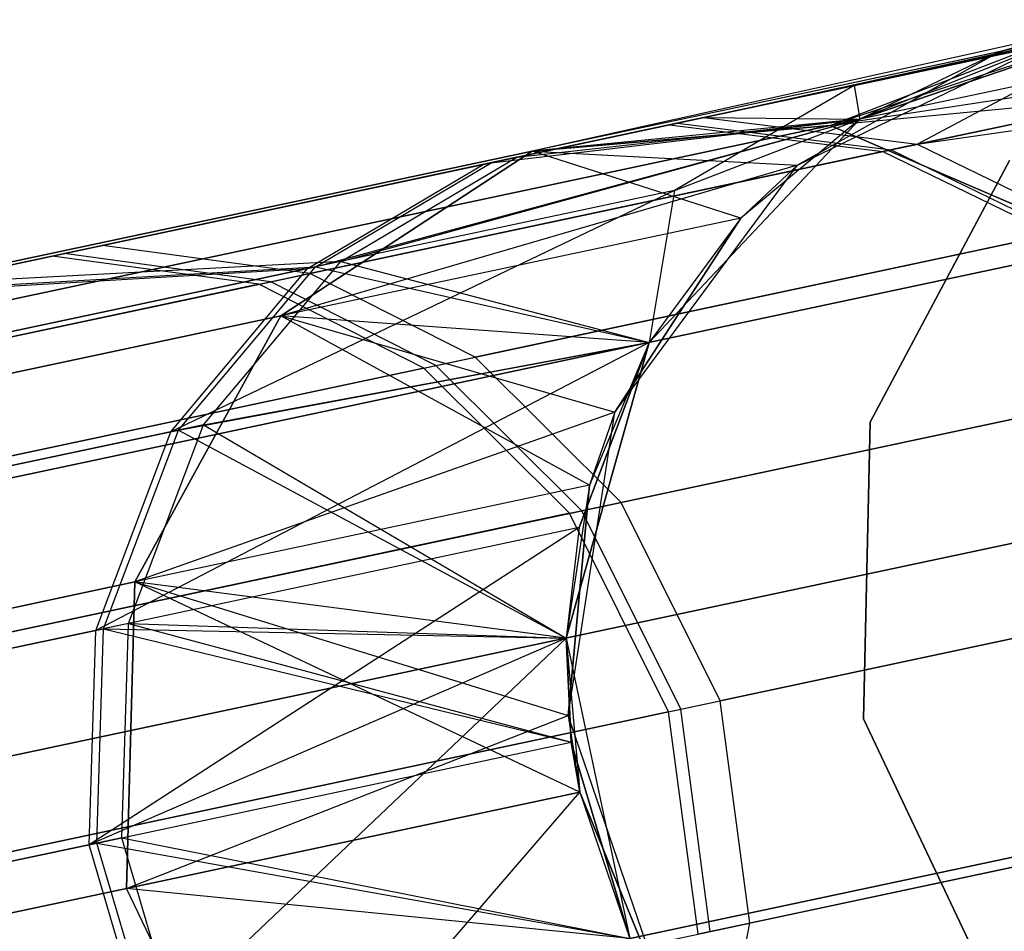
# Model space of a CAD drawing. Extents: x 0.3 to 7.1, y -3.38 to 3.38.
# Tile 586 of 604: x 6.74 to 6.89, y 0.64 to 0.79. Entities that reach past the tile are written whole.
import ezdxf

# ---------------------------------------------------------------- set-up
doc = ezdxf.new("R2010")
doc.units = 0
doc.header["$LTSCALE"] = 2.54
doc.layers.get('0').update_dxf_attribs({"linetype": 'CONTINUOUS'})

# ---------------------------------------------------------------- blocks, each defined once
blk = doc.blocks.new('SINGLES_AVVSTL_STL')
at = {"color": 0}
for p, q in [((6.91534, 0.78572, 23.18265), (6.81894, 0.76523, 22.52687)), ((6.91534, 0.78572, 23.18265), (6.81894, 0.76523, 22.52687)), ((6.84567, 0.77046, 52.53879), (6.91534, 0.78572, 51.88278)), ((6.84567, 0.77046, 52.53879), (6.91534, 0.78572, 51.88278)), ((6.91534, 0.78572, 23.18265), (6.86543, 0.76921, 22.51622)), ((6.91534, 0.78572, 23.18265), (6.86543, 0.76921, 22.51622)), ((6.93943, 0.78494, 17.50622), (6.86543, 0.76921, 18.17265)), ((6.93943, 0.78494, 17.50622), (6.86543, 0.76921, 18.17265)), ((6.93943, 0.78494, 23.18265), (6.86543, 0.76921, 22.51622)), ((6.93943, 0.78494, 23.18265), (6.86543, 0.76921, 22.51622)), ((6.86916, 0.77545, 57.22904), (6.91534, 0.78572, 57.56742)), ((6.86916, 0.77545, 57.22904), (6.91534, 0.78572, 57.56742)), ((6.91534, 0.78572, 23.18265), (6.87006, 0.77019, 51.88278)), ((6.87006, 0.77019, 51.88278), (6.91534, 0.78572, 51.88278)), ((6.91534, 0.78572, 23.18265), (6.87006, 0.77019, 51.88278)), ((6.87006, 0.77019, 51.88278), (6.91534, 0.78572, 51.88278)), ((6.91534, 0.78572, 58.76742), (6.87006, 0.77019, 58.76742)), ((6.91534, 0.78572, 57.56742), (6.87006, 0.77019, 57.56742)), ((6.91534, 0.78572, 58.76742), (6.87006, 0.77019, 58.76742)), ((6.91534, 0.78572, 57.56742), (6.87006, 0.77019, 57.56742)), ((6.879, 0.76629, 52.54603), (6.91534, 0.78572, 51.88278)), ((6.879, 0.76629, 52.54603), (6.91534, 0.78572, 51.88278)), ((6.90339, 0.78392, 17.50622), (6.81894, 0.76523, 18.162)), ((6.90339, 0.78392, 17.50622), (6.81894, 0.76523, 18.162)), ((6.86032, 0.76306, 1.70622), (6.90339, 0.78392, 1.70622)), ((6.86032, 0.76306, 1.70622), (6.90339, 0.78392, 1.70622)), ((6.86543, 0.76921, 18.17265), (6.90339, 0.78392, 17.50622)), ((6.86543, 0.76921, 18.17265), (6.90339, 0.78392, 17.50622)), ((6.90339, 0.78392, 17.50622), (6.89176, 0.7807, 17.50622)), ((6.89176, 0.7807, 17.50622), (6.90339, 0.78392, 1.70622)), ((6.90339, 0.78392, 17.50622), (6.89176, 0.7807, 17.50622)), ((6.89176, 0.7807, 17.50622), (6.90339, 0.78392, 1.70622)), ((6.89913, 0.78182, 59.10659), (6.81257, 0.76342, 59.43426)), ((6.89913, 0.78182, 59.10659), (6.81257, 0.76342, 59.43426)), ((6.89881, 0.78175, 57.22551), (6.84039, 0.76933, 56.88823)), ((6.89881, 0.78175, 57.22551), (6.84039, 0.76933, 56.88823)), ((6.84163, 0.7696, 59.44122), (6.89913, 0.78182, 59.10659)), ((6.84163, 0.7696, 59.44122), (6.89913, 0.78182, 59.10659)), ((6.95123, 0.78238, 17.50622), (6.86543, 0.76921, 18.17265)), ((6.95123, 0.78238, 17.50622), (6.86543, 0.76921, 18.17265)), ((6.89881, 0.78175, 57.22551), (6.86916, 0.77545, 57.22904)), ((6.89881, 0.78175, 57.22551), (6.86916, 0.77545, 57.22904)), ((6.89913, 0.78182, 59.10659), (6.87006, 0.77019, 58.76742)), ((6.89913, 0.78182, 59.10659), (6.87006, 0.77019, 58.76742)), ((6.89176, 0.7807, 17.50622), (6.81894, 0.76523, 18.162)), ((6.89176, 0.7807, 17.50622), (6.81894, 0.76523, 18.162)), ((6.89176, 0.7807, 23.18265), (6.81894, 0.76523, 22.52687)), ((6.89176, 0.7807, 23.18265), (6.81894, 0.76523, 22.52687)), ((6.89176, 0.7807, 17.50622), (6.86032, 0.76306, 17.50622)), ((6.89176, 0.7807, 17.50622), (6.86032, 0.76306, 17.50622)), ((6.89176, 0.7807, 17.50622), (6.86032, 0.76306, 1.70622)), ((6.89176, 0.7807, 17.50622), (6.86032, 0.76306, 1.70622)), ((6.89176, 0.7807, 23.18265), (6.87006, 0.77019, 51.88278)), ((6.89176, 0.7807, 23.18265), (6.87006, 0.77019, 51.88278)), ((6.89176, 0.7807, 23.18265), (6.87006, 0.77019, 23.18265)), ((6.89176, 0.7807, 23.18265), (6.87006, 0.77019, 23.18265)), ((6.96264, 0.77842, 23.18265), (6.86543, 0.76921, 22.51622)), ((6.96264, 0.77842, 23.18265), (6.86543, 0.76921, 22.51622)), ((6.879, 0.76629, 52.54603), (6.96264, 0.77842, 51.88278)), ((6.879, 0.76629, 52.54603), (6.96264, 0.77842, 51.88278)), ((6.93273, 0.77771, 57.22174), (6.87366, 0.76516, 56.88074)), ((6.93273, 0.77771, 57.22174), (6.87366, 0.76516, 56.88074)), ((6.87492, 0.76542, 59.44865), (6.93305, 0.77778, 59.11033)), ((6.87492, 0.76542, 59.44865), (6.93305, 0.77778, 59.11033)), ((6.86916, 0.77545, 57.22904), (6.81134, 0.76316, 56.89525)), ((6.86916, 0.77545, 57.22904), (6.81134, 0.76316, 56.89525)), ((6.86916, 0.77545, 57.22904), (6.84116, 0.7591, 57.23264)), ((6.86916, 0.77545, 57.22904), (6.84116, 0.7591, 57.23264)), ((6.86916, 0.77545, 57.22904), (6.87006, 0.77019, 57.56742)), ((6.86916, 0.77545, 57.22904), (6.87006, 0.77019, 57.56742)), ((6.64719, 0.72282, 18.80517), (6.86543, 0.76921, 18.17265)), ((6.64719, 0.72282, 18.80517), (6.86543, 0.76921, 18.17265)), ((6.86543, 0.76921, 22.51622), (6.64719, 0.72282, 21.8837)), ((6.86543, 0.76921, 22.51622), (6.64719, 0.72282, 21.8837)), ((6.74415, 0.74888, 56.55886), (6.84039, 0.76933, 56.88823)), ((6.74415, 0.74888, 56.55886), (6.84039, 0.76933, 56.88823)), ((6.746, 0.74927, 59.77075), (6.84163, 0.7696, 59.44122)), ((6.746, 0.74927, 59.77075), (6.84163, 0.7696, 59.44122)), ((6.84567, 0.77046, 52.53879), (6.75199, 0.75054, 52.86893)), ((6.84567, 0.77046, 52.53879), (6.75199, 0.75054, 52.86893)), ((6.78517, 0.7472, 59.42719), (6.87006, 0.77019, 58.76742)), ((6.78517, 0.7472, 59.42719), (6.87006, 0.77019, 58.76742)), ((6.78912, 0.74804, 52.52513), (6.87006, 0.77019, 51.88278)), ((6.78912, 0.74804, 52.52513), (6.87006, 0.77019, 51.88278)), ((6.81257, 0.76342, 59.43426), (6.87006, 0.77019, 58.76742)), ((6.81257, 0.76342, 59.43426), (6.87006, 0.77019, 58.76742)), ((6.81657, 0.76427, 52.53201), (6.84567, 0.77046, 52.53879)), ((6.81657, 0.76427, 52.53201), (6.84567, 0.77046, 52.53879)), ((6.81657, 0.76427, 52.53201), (6.87006, 0.77019, 51.88278)), ((6.81657, 0.76427, 52.53201), (6.87006, 0.77019, 51.88278)), ((6.87006, 0.77019, 23.18265), (6.81894, 0.76523, 22.52687)), ((6.87006, 0.77019, 23.18265), (6.81894, 0.76523, 22.52687)), ((6.81894, 0.76523, 18.162), (6.86543, 0.76921, 18.17265)), ((6.81894, 0.76523, 18.162), (6.86543, 0.76921, 18.17265)), ((6.86543, 0.76921, 22.51622), (6.81894, 0.76523, 22.52687)), ((6.86543, 0.76921, 22.51622), (6.81894, 0.76523, 22.52687)), ((6.87006, 0.77019, 23.18265), (6.83718, 0.73541, 51.88278)), ((6.83718, 0.73541, 51.88278), (6.87006, 0.77019, 51.88278)), ((6.87006, 0.77019, 23.18265), (6.83718, 0.73541, 51.88278)), ((6.83718, 0.73541, 51.88278), (6.87006, 0.77019, 51.88278)), ((6.87006, 0.77019, 58.76742), (6.83718, 0.73541, 58.76742)), ((6.87006, 0.77019, 57.56742), (6.83718, 0.73541, 57.56742)), ((6.87006, 0.77019, 58.76742), (6.83718, 0.73541, 58.76742)), ((6.87006, 0.77019, 57.56742), (6.83718, 0.73541, 57.56742)), ((6.84039, 0.76933, 56.88823), (6.87366, 0.76516, 56.88074)), ((6.84039, 0.76933, 56.88823), (6.87366, 0.76516, 56.88074)), ((6.84116, 0.7591, 57.23264), (6.87006, 0.77019, 57.56742)), ((6.84116, 0.7591, 57.23264), (6.87006, 0.77019, 57.56742)), ((6.84163, 0.7696, 59.44122), (6.87492, 0.76542, 59.44865)), ((6.84163, 0.7696, 59.44122), (6.87492, 0.76542, 59.44865)), ((6.84567, 0.77046, 52.53879), (6.87006, 0.77019, 51.88278)), ((6.84567, 0.77046, 52.53879), (6.87006, 0.77019, 51.88278)), ((6.84567, 0.77046, 52.53879), (6.879, 0.76629, 52.54603)), ((6.84567, 0.77046, 52.53879), (6.879, 0.76629, 52.54603)), ((6.87006, 0.77019, 23.18265), (6.85151, 0.7548, 23.18265)), ((6.87006, 0.77019, 23.18265), (6.85151, 0.7548, 23.18265)), ((6.86543, 0.76921, 18.17265), (6.90863, 0.7506, 18.18148)), ((6.86543, 0.76921, 18.17265), (6.90863, 0.7506, 18.18148)), ((6.90863, 0.7506, 22.50739), (6.86543, 0.76921, 22.51622)), ((6.90863, 0.7506, 22.50739), (6.86543, 0.76921, 22.51622)), ((6.87006, 0.77019, 23.18265), (6.87006, 0.77019, 51.88278)), ((6.87006, 0.77019, 23.18265), (6.87006, 0.77019, 51.88278)), ((6.87006, 0.77019, 57.56742), (6.87006, 0.77019, 58.76742)), ((6.87006, 0.77019, 57.56742), (6.87006, 0.77019, 58.76742)), ((6.879, 0.76629, 52.54603), (6.78429, 0.74616, 52.87981)), ((6.879, 0.76629, 52.54603), (6.78429, 0.74616, 52.87981)), ((6.879, 0.76629, 52.54603), (6.90555, 0.7534, 52.55134)), ((6.879, 0.76629, 52.54603), (6.90555, 0.7534, 52.55134)), ((6.60419, 0.71958, 18.78441), (6.81894, 0.76523, 18.162)), ((6.60419, 0.71958, 18.78441), (6.81894, 0.76523, 18.162)), ((6.81894, 0.76523, 22.52687), (6.60419, 0.71958, 21.90446)), ((6.81894, 0.76523, 22.52687), (6.60419, 0.71958, 21.90446)), ((6.77636, 0.74447, 56.54774), (6.87366, 0.76516, 56.88074)), ((6.77636, 0.74447, 56.54774), (6.87366, 0.76516, 56.88074)), ((6.77823, 0.74487, 59.78181), (6.87492, 0.76542, 59.44865)), ((6.77823, 0.74487, 59.78181), (6.87492, 0.76542, 59.44865)), ((6.7798, 0.73956, 18.15197), (6.81894, 0.76523, 18.162)), ((6.7798, 0.73956, 18.15197), (6.81894, 0.76523, 18.162)), ((6.81894, 0.76523, 22.52687), (6.7798, 0.73956, 22.5369)), ((6.81894, 0.76523, 22.52687), (6.7798, 0.73956, 22.5369)), ((6.81894, 0.76523, 18.162), (6.86032, 0.76306, 17.50622)), ((6.81894, 0.76523, 18.162), (6.86032, 0.76306, 17.50622)), ((6.85151, 0.7548, 23.18265), (6.81894, 0.76523, 22.52687)), ((6.85151, 0.7548, 23.18265), (6.81894, 0.76523, 22.52687)), ((6.87366, 0.76516, 56.88074), (6.90017, 0.75225, 56.87524)), ((6.87366, 0.76516, 56.88074), (6.90017, 0.75225, 56.87524)), ((6.87492, 0.76542, 59.44865), (6.90144, 0.75252, 59.4541)), ((6.87492, 0.76542, 59.44865), (6.90144, 0.75252, 59.4541)), ((6.71609, 0.74291, 56.56928), (6.81134, 0.76316, 56.89525)), ((6.71609, 0.74291, 56.56928), (6.81134, 0.76316, 56.89525)), ((6.71793, 0.7433, 59.76038), (6.81257, 0.76342, 59.43426)), ((6.71793, 0.7433, 59.76038), (6.81257, 0.76342, 59.43426)), ((6.81657, 0.76427, 52.53201), (6.72386, 0.74456, 52.85874)), ((6.81657, 0.76427, 52.53201), (6.72386, 0.74456, 52.85874)), ((6.86032, 0.76306, 17.50622), (6.7798, 0.73956, 18.15197)), ((6.86032, 0.76306, 17.50622), (6.7798, 0.73956, 18.15197)), ((6.78396, 0.74694, 56.90238), (6.81134, 0.76316, 56.89525)), ((6.78396, 0.74694, 56.90238), (6.81134, 0.76316, 56.89525)), ((6.78517, 0.7472, 59.42719), (6.81257, 0.76342, 59.43426)), ((6.78517, 0.7472, 59.42719), (6.81257, 0.76342, 59.43426)), ((6.78912, 0.74804, 52.52513), (6.81657, 0.76427, 52.53201)), ((6.78912, 0.74804, 52.52513), (6.81657, 0.76427, 52.53201)), ((6.83187, 0.72456, 1.70622), (6.86032, 0.76306, 1.70622)), ((6.83187, 0.72456, 1.70622), (6.86032, 0.76306, 1.70622)), ((6.86032, 0.76306, 17.50622), (6.85151, 0.7548, 17.50622)), ((6.86032, 0.76306, 1.70622), (6.85151, 0.7548, 17.50622)), ((6.86032, 0.76306, 17.50622), (6.85151, 0.7548, 17.50622)), ((6.86032, 0.76306, 1.70622), (6.85151, 0.7548, 17.50622)), ((6.86032, 0.76306, 1.70622), (6.86032, 0.76306, 17.50622)), ((6.86032, 0.76306, 1.70622), (6.86032, 0.76306, 17.50622)), ((6.87166, 0.72296, 1.9), (6.89339, 0.76375, 1.9)), ((6.89339, 0.76375, 1.7), (6.87166, 0.72296, 1.7)), ((6.89339, 0.76375, 1.7), (6.87166, 0.72296, 1.7)), ((6.87166, 0.72296, 1.9), (6.89339, 0.76375, 1.9)), ((6.84116, 0.7591, 57.23264), (6.76263, 0.72148, 56.90856)), ((6.84116, 0.7591, 57.23264), (6.76263, 0.72148, 56.90856)), ((6.84116, 0.7591, 57.23264), (6.78396, 0.74694, 56.90238)), ((6.84116, 0.7591, 57.23264), (6.78396, 0.74694, 56.90238)), ((6.84116, 0.7591, 57.23264), (6.83718, 0.73541, 57.56742)), ((6.84116, 0.7591, 57.23264), (6.83718, 0.73541, 57.56742)), ((6.85151, 0.7548, 17.50622), (6.7798, 0.73956, 18.15197)), ((6.85151, 0.7548, 17.50622), (6.7798, 0.73956, 18.15197)), ((6.85151, 0.7548, 23.18265), (6.7798, 0.73956, 22.5369)), ((6.85151, 0.7548, 23.18265), (6.7798, 0.73956, 22.5369)), ((6.85151, 0.7548, 17.50622), (6.83187, 0.72456, 17.50622)), ((6.83187, 0.72456, 1.70622), (6.85151, 0.7548, 17.50622)), ((6.83187, 0.72456, 1.70622), (6.85151, 0.7548, 17.50622)), ((6.85151, 0.7548, 17.50622), (6.83187, 0.72456, 17.50622)), ((6.85151, 0.7548, 23.18265), (6.83718, 0.73541, 51.88278)), ((6.85151, 0.7548, 23.18265), (6.83718, 0.73541, 51.88278)), ((6.85151, 0.7548, 23.18265), (6.83718, 0.73541, 23.18265)), ((6.85151, 0.7548, 23.18265), (6.83718, 0.73541, 23.18265)), ((6.80209, 0.73141, 56.53958), (6.90017, 0.75225, 56.87524)), ((6.80209, 0.73141, 56.53958), (6.90017, 0.75225, 56.87524)), ((6.80397, 0.73181, 59.78992), (6.90144, 0.75252, 59.4541)), ((6.80397, 0.73181, 59.78992), (6.90144, 0.75252, 59.4541)), ((6.90555, 0.7534, 52.55134), (6.81008, 0.73311, 52.88779)), ((6.90555, 0.7534, 52.55134), (6.81008, 0.73311, 52.88779)), ((6.61392, 0.7212, 60.0868), (6.746, 0.74927, 59.77075)), ((6.61392, 0.7212, 60.0868), (6.746, 0.74927, 59.77075)), ((6.6218, 0.72287, 53.18583), (6.75199, 0.75054, 52.86893)), ((6.6218, 0.72287, 53.18583), (6.75199, 0.75054, 52.86893)), ((6.6875, 0.70359, 18.82238), (6.90863, 0.7506, 18.18148)), ((6.6875, 0.70359, 18.82238), (6.90863, 0.7506, 18.18148)), ((6.90863, 0.7506, 22.50739), (6.6875, 0.70359, 21.86649)), ((6.90863, 0.7506, 22.50739), (6.6875, 0.70359, 21.86649)), ((6.77823, 0.74487, 59.78181), (6.746, 0.74927, 59.77075)), ((6.77823, 0.74487, 59.78181), (6.746, 0.74927, 59.77075)), ((6.78429, 0.74616, 52.87981), (6.75199, 0.75054, 52.86893)), ((6.78429, 0.74616, 52.87981), (6.75199, 0.75054, 52.86893)), ((6.78912, 0.74804, 52.52513), (6.56992, 0.70144, 53.15869)), ((6.78912, 0.74804, 52.52513), (6.56992, 0.70144, 53.15869)), ((6.74415, 0.74888, 56.55886), (6.61148, 0.72068, 56.24303)), ((6.74415, 0.74888, 56.55886), (6.61148, 0.72068, 56.24303)), ((6.78912, 0.74804, 52.52513), (6.72386, 0.74456, 52.85874)), ((6.78912, 0.74804, 52.52513), (6.72386, 0.74456, 52.85874)), ((6.77636, 0.74447, 56.54774), (6.74415, 0.74888, 56.55886)), ((6.77636, 0.74447, 56.54774), (6.74415, 0.74888, 56.55886)), ((6.76775, 0.72257, 52.51915), (6.78912, 0.74804, 52.52513)), ((6.76775, 0.72257, 52.51915), (6.78912, 0.74804, 52.52513)), ((6.78912, 0.74804, 52.52513), (6.83718, 0.73541, 51.88278)), ((6.78912, 0.74804, 52.52513), (6.83718, 0.73541, 51.88278)), ((6.78396, 0.74694, 56.90238), (6.55981, 0.6993, 56.27062)), ((6.78396, 0.74694, 56.90238), (6.55981, 0.6993, 56.27062)), ((6.56221, 0.6998, 60.05931), (6.78517, 0.7472, 59.42719)), ((6.56221, 0.6998, 60.05931), (6.78517, 0.7472, 59.42719)), ((6.65267, 0.71818, 53.2002), (6.78429, 0.74616, 52.87981)), ((6.65267, 0.71818, 53.2002), (6.78429, 0.74616, 52.87981)), ((6.71609, 0.74291, 56.56928), (6.78396, 0.74694, 56.90238)), ((6.71609, 0.74291, 56.56928), (6.78396, 0.74694, 56.90238)), ((6.71793, 0.7433, 59.76038), (6.78517, 0.7472, 59.42719)), ((6.71793, 0.7433, 59.76038), (6.78517, 0.7472, 59.42719)), ((6.76263, 0.72148, 56.90856), (6.78396, 0.74694, 56.90238)), ((6.76263, 0.72148, 56.90856), (6.78396, 0.74694, 56.90238)), ((6.76384, 0.72174, 59.42105), (6.78517, 0.7472, 59.42719)), ((6.76384, 0.72174, 59.42105), (6.78517, 0.7472, 59.42719)), ((6.81008, 0.73311, 52.88779), (6.78429, 0.74616, 52.87981)), ((6.81008, 0.73311, 52.88779), (6.78429, 0.74616, 52.87981)), ((6.78517, 0.7472, 59.42719), (6.83718, 0.73541, 58.76742)), ((6.78517, 0.7472, 59.42719), (6.83718, 0.73541, 58.76742)), ((6.6447, 0.71649, 60.10134), (6.77823, 0.74487, 59.78181)), ((6.6447, 0.71649, 60.10134), (6.77823, 0.74487, 59.78181)), ((6.80397, 0.73181, 59.78992), (6.77823, 0.74487, 59.78181)), ((6.80397, 0.73181, 59.78992), (6.77823, 0.74487, 59.78181)), ((6.77636, 0.74447, 56.54774), (6.64223, 0.71596, 56.22842)), ((6.77636, 0.74447, 56.54774), (6.64223, 0.71596, 56.22842)), ((6.80209, 0.73141, 56.53958), (6.77636, 0.74447, 56.54774)), ((6.80209, 0.73141, 56.53958), (6.77636, 0.74447, 56.54774)), ((6.56834, 0.69461, 18.76485), (6.7798, 0.73956, 18.15197)), ((6.56834, 0.69461, 18.76485), (6.7798, 0.73956, 18.15197)), ((6.7798, 0.73956, 22.5369), (6.56834, 0.69461, 21.92401)), ((6.7798, 0.73956, 22.5369), (6.56834, 0.69461, 21.92401)), ((6.757, 0.69808, 18.14485), (6.7798, 0.73956, 18.15197)), ((6.757, 0.69808, 18.14485), (6.7798, 0.73956, 18.15197)), ((6.7798, 0.73956, 22.5369), (6.757, 0.69808, 22.54401)), ((6.7798, 0.73956, 22.5369), (6.757, 0.69808, 22.54401)), ((6.7798, 0.73956, 18.15197), (6.83187, 0.72456, 17.50622)), ((6.7798, 0.73956, 18.15197), (6.83187, 0.72456, 17.50622)), ((6.82791, 0.71316, 23.18265), (6.7798, 0.73956, 22.5369)), ((6.83718, 0.73541, 23.18265), (6.7798, 0.73956, 22.5369)), ((6.82791, 0.71316, 23.18265), (6.7798, 0.73956, 22.5369)), ((6.83718, 0.73541, 23.18265), (6.7798, 0.73956, 22.5369)), ((6.83718, 0.73541, 57.56742), (6.75095, 0.69053, 56.91279)), ((6.83718, 0.73541, 57.56742), (6.75095, 0.69053, 56.91279)), ((6.83718, 0.73541, 57.56742), (6.76263, 0.72148, 56.90856)), ((6.83718, 0.73541, 57.56742), (6.76263, 0.72148, 56.90856)), ((6.76384, 0.72174, 59.42105), (6.83718, 0.73541, 58.76742)), ((6.76384, 0.72174, 59.42105), (6.83718, 0.73541, 58.76742)), ((6.76775, 0.72257, 52.51915), (6.83718, 0.73541, 51.88278)), ((6.76775, 0.72257, 52.51915), (6.83718, 0.73541, 51.88278)), ((6.83718, 0.73541, 23.18265), (6.82424, 0.68933, 51.88278)), ((6.82424, 0.68933, 51.88278), (6.83718, 0.73541, 51.88278)), ((6.83718, 0.73541, 23.18265), (6.82424, 0.68933, 51.88278)), ((6.82424, 0.68933, 51.88278), (6.83718, 0.73541, 51.88278)), ((6.83718, 0.73541, 58.76742), (6.82424, 0.68933, 58.76742)), ((6.83718, 0.73541, 58.76742), (6.82424, 0.68933, 58.76742)), ((6.83718, 0.73541, 57.56742), (6.8263, 0.70654, 57.56742)), ((6.8263, 0.70654, 57.56742), (6.83718, 0.73541, 58.76742)), ((6.8263, 0.70654, 57.56742), (6.83718, 0.73541, 58.76742)), ((6.83718, 0.73541, 57.56742), (6.8263, 0.70654, 57.56742)), ((6.83718, 0.73541, 23.18265), (6.82791, 0.71316, 23.18265)), ((6.83718, 0.73541, 23.18265), (6.82791, 0.71316, 23.18265)), ((6.83718, 0.73541, 23.18265), (6.83718, 0.73541, 51.88278)), ((6.83718, 0.73541, 23.18265), (6.83718, 0.73541, 51.88278)), ((6.83718, 0.73541, 57.56742), (6.83718, 0.73541, 58.76742)), ((6.83718, 0.73541, 57.56742), (6.83718, 0.73541, 58.76742)), ((6.67741, 0.7049, 53.21075), (6.81008, 0.73311, 52.88779)), ((6.67741, 0.7049, 53.21075), (6.81008, 0.73311, 52.88779)), ((6.83286, 0.71048, 52.89401), (6.81008, 0.73311, 52.88779)), ((6.83286, 0.71048, 52.89401), (6.81008, 0.73311, 52.88779)), ((6.80209, 0.73141, 56.53958), (6.66688, 0.70267, 56.21771)), ((6.80209, 0.73141, 56.53958), (6.66688, 0.70267, 56.21771)), ((6.66938, 0.7032, 60.11202), (6.80397, 0.73181, 59.78992)), ((6.66938, 0.7032, 60.11202), (6.80397, 0.73181, 59.78992)), ((6.82481, 0.70877, 56.5332), (6.80209, 0.73141, 56.53958)), ((6.82481, 0.70877, 56.5332), (6.80209, 0.73141, 56.53958)), ((6.82671, 0.70918, 59.79626), (6.80397, 0.73181, 59.78992)), ((6.82671, 0.70918, 59.79626), (6.80397, 0.73181, 59.78992)), ((6.92892, 0.7309, 52.55548), (6.83286, 0.71048, 52.89401)), ((6.92892, 0.7309, 52.55548), (6.83286, 0.71048, 52.89401)), ((6.82481, 0.70877, 56.5332), (6.92351, 0.72975, 56.87096)), ((6.82481, 0.70877, 56.5332), (6.92351, 0.72975, 56.87096)), ((6.82671, 0.70918, 59.79626), (6.92478, 0.73002, 59.45836)), ((6.82671, 0.70918, 59.79626), (6.92478, 0.73002, 59.45836)), ((6.83187, 0.72456, 17.50622), (6.757, 0.69808, 18.14485)), ((6.83187, 0.72456, 17.50622), (6.757, 0.69808, 18.14485)), ((6.82458, 0.67726, 1.70622), (6.83187, 0.72456, 1.70622)), ((6.82458, 0.67726, 1.70622), (6.83187, 0.72456, 1.70622)), ((6.83187, 0.72456, 17.50622), (6.82791, 0.71316, 17.50622)), ((6.83187, 0.72456, 1.70622), (6.82791, 0.71316, 17.50622)), ((6.83187, 0.72456, 17.50622), (6.82791, 0.71316, 17.50622)), ((6.83187, 0.72456, 1.70622), (6.82791, 0.71316, 17.50622)), ((6.83187, 0.72456, 1.70622), (6.83187, 0.72456, 17.50622)), ((6.83187, 0.72456, 1.70622), (6.83187, 0.72456, 17.50622)), ((6.76263, 0.72148, 56.90856), (6.54057, 0.67428, 56.28268)), ((6.76263, 0.72148, 56.90856), (6.54057, 0.67428, 56.28268)), ((6.54294, 0.67479, 60.0473), (6.76384, 0.72174, 59.42105)), ((6.54294, 0.67479, 60.0473), (6.76384, 0.72174, 59.42105)), ((6.76775, 0.72257, 52.51915), (6.55059, 0.67641, 53.14683)), ((6.76775, 0.72257, 52.51915), (6.55059, 0.67641, 53.14683)), ((6.75095, 0.69053, 56.91279), (6.76263, 0.72148, 56.90856)), ((6.75095, 0.69053, 56.91279), (6.76263, 0.72148, 56.90856)), ((6.75215, 0.69078, 59.41686), (6.76384, 0.72174, 59.42105)), ((6.75215, 0.69078, 59.41686), (6.76384, 0.72174, 59.42105)), ((6.75603, 0.69161, 52.51508), (6.76775, 0.72257, 52.51915)), ((6.75603, 0.69161, 52.51508), (6.76775, 0.72257, 52.51915)), ((6.76384, 0.72174, 59.42105), (6.82424, 0.68933, 58.76742)), ((6.76384, 0.72174, 59.42105), (6.82424, 0.68933, 58.76742)), ((6.76775, 0.72257, 52.51915), (6.82424, 0.68933, 51.88278)), ((6.76775, 0.72257, 52.51915), (6.82424, 0.68933, 51.88278)), ((6.8706, 0.67676, 1.9), (6.87166, 0.72296, 1.9)), ((6.87166, 0.72296, 1.7), (6.8706, 0.67676, 1.7)), ((6.87166, 0.72296, 1.7), (6.8706, 0.67676, 1.7)), ((6.8706, 0.67676, 1.9), (6.87166, 0.72296, 1.9)), ((6.87166, 0.72296, 1.7), (6.87166, 0.72296, 1.9)), ((6.87166, 0.72296, 1.7), (6.87166, 0.72296, 1.9)), ((6.71589, 0.6663, 18.83209), (6.93865, 0.71365, 18.18647)), ((6.71589, 0.6663, 18.83209), (6.93865, 0.71365, 18.18647)), ((6.93865, 0.71365, 22.5024), (6.71589, 0.6663, 21.85677)), ((6.93865, 0.71365, 22.5024), (6.71589, 0.6663, 21.85677)), ((6.82791, 0.71316, 17.50622), (6.757, 0.69808, 18.14485)), ((6.82791, 0.71316, 17.50622), (6.757, 0.69808, 18.14485)), ((6.82791, 0.71316, 23.18265), (6.757, 0.69808, 22.54401)), ((6.82791, 0.71316, 23.18265), (6.757, 0.69808, 22.54401)), ((6.82791, 0.71316, 23.18265), (6.82424, 0.68933, 51.88278)), ((6.82791, 0.71316, 23.18265), (6.82424, 0.68933, 51.88278)), ((6.82791, 0.71316, 23.18265), (6.82424, 0.68933, 23.18265)), ((6.82791, 0.71316, 23.18265), (6.82424, 0.68933, 23.18265)), ((6.82791, 0.71316, 17.50622), (6.82458, 0.67726, 17.50622)), ((6.82458, 0.67726, 1.70622), (6.82791, 0.71316, 17.50622)), ((6.82458, 0.67726, 1.70622), (6.82791, 0.71316, 17.50622)), ((6.82791, 0.71316, 17.50622), (6.82458, 0.67726, 17.50622)), ((6.69936, 0.68211, 53.21898), (6.83286, 0.71048, 52.89401)), ((6.69936, 0.68211, 53.21898), (6.83286, 0.71048, 52.89401)), ((6.84829, 0.67956, 52.89709), (6.83286, 0.71048, 52.89401)), ((6.84829, 0.67956, 52.89709), (6.83286, 0.71048, 52.89401)), ((6.82481, 0.70877, 56.5332), (6.68877, 0.67986, 56.20934)), ((6.82481, 0.70877, 56.5332), (6.68877, 0.67986, 56.20934)), ((6.69128, 0.68039, 60.12035), (6.82671, 0.70918, 59.79626)), ((6.69128, 0.68039, 60.12035), (6.82671, 0.70918, 59.79626)), ((6.84022, 0.67785, 56.53007), (6.82481, 0.70877, 56.5332)), ((6.84022, 0.67785, 56.53007), (6.82481, 0.70877, 56.5332)), ((6.84212, 0.67825, 59.79938), (6.82671, 0.70918, 59.79626)), ((6.84212, 0.67825, 59.79938), (6.82671, 0.70918, 59.79626)), ((6.8263, 0.70654, 57.56742), (6.74991, 0.65712, 56.91467)), ((6.8263, 0.70654, 57.56742), (6.74991, 0.65712, 56.91467)), ((6.8263, 0.70654, 57.56742), (6.75095, 0.69053, 56.91279)), ((6.8263, 0.70654, 57.56742), (6.75095, 0.69053, 56.91279)), ((6.8263, 0.70654, 57.56742), (6.82424, 0.68933, 58.76742)), ((6.8263, 0.70654, 57.56742), (6.82424, 0.68933, 58.76742)), ((6.8263, 0.70654, 57.56742), (6.82424, 0.68933, 57.56742)), ((6.8263, 0.70654, 57.56742), (6.82424, 0.68933, 57.56742)), ((6.94464, 0.70004, 52.55752), (6.84829, 0.67956, 52.89709)), ((6.94464, 0.70004, 52.55752), (6.84829, 0.67956, 52.89709)), ((6.84022, 0.67785, 56.53007), (6.93921, 0.69889, 56.86884)), ((6.84022, 0.67785, 56.53007), (6.93921, 0.69889, 56.86884)), ((6.84212, 0.67825, 59.79938), (6.94049, 0.69916, 59.46046)), ((6.84212, 0.67825, 59.79938), (6.94049, 0.69916, 59.46046)), ((6.54786, 0.65363, 18.75099), (6.757, 0.69808, 18.14485)), ((6.54786, 0.65363, 18.75099), (6.757, 0.69808, 18.14485)), ((6.757, 0.69808, 22.54401), (6.54786, 0.65363, 21.93788)), ((6.757, 0.69808, 22.54401), (6.54786, 0.65363, 21.93788)), ((6.75574, 0.6503, 18.14229), (6.757, 0.69808, 18.14485)), ((6.75574, 0.6503, 18.14229), (6.757, 0.69808, 18.14485)), ((6.757, 0.69808, 22.54401), (6.75574, 0.6503, 22.54658)), ((6.757, 0.69808, 22.54401), (6.75574, 0.6503, 22.54658)), ((6.757, 0.69808, 18.14485), (6.82458, 0.67726, 17.50622)), ((6.757, 0.69808, 18.14485), (6.82458, 0.67726, 17.50622)), ((6.82637, 0.66532, 23.18265), (6.757, 0.69808, 22.54401)), ((6.82424, 0.68933, 23.18265), (6.757, 0.69808, 22.54401)), ((6.82637, 0.66532, 23.18265), (6.757, 0.69808, 22.54401)), ((6.82424, 0.68933, 23.18265), (6.757, 0.69808, 22.54401)), ((6.53267, 0.64413, 60.03909), (6.75215, 0.69078, 59.41686)), ((6.53267, 0.64413, 60.03909), (6.75215, 0.69078, 59.41686)), ((6.75603, 0.69161, 52.51508), (6.54026, 0.64575, 53.13872)), ((6.75603, 0.69161, 52.51508), (6.54026, 0.64575, 53.13872)), ((6.7511, 0.65738, 59.41499), (6.75215, 0.69078, 59.41686)), ((6.7511, 0.65738, 59.41499), (6.75215, 0.69078, 59.41686)), ((6.75215, 0.69078, 59.41686), (6.82504, 0.67309, 58.76742)), ((6.75215, 0.69078, 59.41686), (6.82504, 0.67309, 58.76742)), ((6.75215, 0.69078, 59.41686), (6.82424, 0.68933, 58.76742)), ((6.75215, 0.69078, 59.41686), (6.82424, 0.68933, 58.76742)), ((6.75498, 0.6582, 52.51326), (6.75603, 0.69161, 52.51508)), ((6.75498, 0.6582, 52.51326), (6.75603, 0.69161, 52.51508)), ((6.75603, 0.69161, 52.51508), (6.82504, 0.67309, 51.88278)), ((6.75603, 0.69161, 52.51508), (6.82504, 0.67309, 51.88278)), ((6.75603, 0.69161, 52.51508), (6.82424, 0.68933, 51.88278)), ((6.75603, 0.69161, 52.51508), (6.82424, 0.68933, 51.88278)), ((6.75095, 0.69053, 56.91279), (6.53031, 0.64363, 56.29091)), ((6.75095, 0.69053, 56.91279), (6.53031, 0.64363, 56.29091)), ((6.74991, 0.65712, 56.91467), (6.75095, 0.69053, 56.91279)), ((6.74991, 0.65712, 56.91467), (6.75095, 0.69053, 56.91279)), ((6.82424, 0.68933, 57.56742), (6.74991, 0.65712, 56.91467)), ((6.82424, 0.68933, 57.56742), (6.74991, 0.65712, 56.91467)), ((6.82424, 0.68933, 57.56742), (6.75873, 0.62707, 56.91411)), ((6.82424, 0.68933, 57.56742), (6.75873, 0.62707, 56.91411)), ((6.82424, 0.68933, 23.18265), (6.82424, 0.68933, 51.88278)), ((6.82424, 0.68933, 23.18265), (6.82424, 0.68933, 51.88278)), ((6.82424, 0.68933, 23.18265), (6.82504, 0.67309, 51.88278)), ((6.82504, 0.67309, 51.88278), (6.82424, 0.68933, 51.88278)), ((6.82424, 0.68933, 23.18265), (6.82504, 0.67309, 51.88278)), ((6.82424, 0.68933, 23.18265), (6.82637, 0.66532, 23.18265)), ((6.82424, 0.68933, 23.18265), (6.82637, 0.66532, 23.18265)), ((6.82504, 0.67309, 51.88278), (6.82424, 0.68933, 51.88278)), ((6.82424, 0.68933, 58.76742), (6.82504, 0.67309, 58.76742)), ((6.82424, 0.68933, 57.56742), (6.82424, 0.68933, 58.76742)), ((6.82424, 0.68933, 57.56742), (6.82424, 0.68933, 58.76742)), ((6.82424, 0.68933, 57.56742), (6.82504, 0.67309, 58.76742)), ((6.82424, 0.68933, 58.76742), (6.82504, 0.67309, 58.76742)), ((6.82424, 0.68933, 57.56742), (6.82504, 0.67309, 58.76742)), ((6.82424, 0.68933, 57.56742), (6.83419, 0.64251, 57.56742)), ((6.82424, 0.68933, 57.56742), (6.83419, 0.64251, 57.56742)), ((6.71439, 0.6511, 53.22303), (6.84829, 0.67956, 52.89709)), ((6.71439, 0.6511, 53.22303), (6.84829, 0.67956, 52.89709)), ((6.8529, 0.64491, 52.89613), (6.84829, 0.67956, 52.89709)), ((6.8529, 0.64491, 52.89613), (6.84829, 0.67956, 52.89709)), ((6.84022, 0.67785, 56.53007), (6.70376, 0.64884, 56.20522)), ((6.84022, 0.67785, 56.53007), (6.70376, 0.64884, 56.20522)), ((6.70628, 0.64938, 60.12446), (6.84212, 0.67825, 59.79938)), ((6.70628, 0.64938, 60.12446), (6.84212, 0.67825, 59.79938)), ((6.75574, 0.6503, 18.14229), (6.82458, 0.67726, 17.50622)), ((6.75574, 0.6503, 18.14229), (6.82458, 0.67726, 17.50622)), ((6.8401, 0.63198, 1.70622), (6.82458, 0.67726, 1.70622)), ((6.82458, 0.67726, 17.50622), (6.82637, 0.66532, 17.50622)), ((6.82458, 0.67726, 1.70622), (6.82458, 0.67726, 17.50622)), ((6.82458, 0.67726, 1.70622), (6.82458, 0.67726, 17.50622)), ((6.82458, 0.67726, 1.70622), (6.82637, 0.66532, 17.50622)), ((6.82458, 0.67726, 17.50622), (6.82637, 0.66532, 17.50622)), ((6.82458, 0.67726, 1.70622), (6.82637, 0.66532, 17.50622)), ((6.8401, 0.63198, 1.70622), (6.82458, 0.67726, 1.70622)), ((6.84484, 0.6432, 56.53104), (6.84022, 0.67785, 56.53007)), ((6.84484, 0.6432, 56.53104), (6.84022, 0.67785, 56.53007)), ((6.84674, 0.6436, 59.79841), (6.84212, 0.67825, 59.79938)), ((6.84674, 0.6436, 59.79841), (6.84212, 0.67825, 59.79938)), ((6.89041, 0.63502, 1.9), (6.8706, 0.67676, 1.9)), ((6.8706, 0.67676, 1.7), (6.89041, 0.63502, 1.7)), ((6.8706, 0.67676, 1.7), (6.89041, 0.63502, 1.7)), ((6.8706, 0.67676, 1.7), (6.8706, 0.67676, 1.9)), ((6.89041, 0.63502, 1.9), (6.8706, 0.67676, 1.9)), ((6.8706, 0.67676, 1.7), (6.8706, 0.67676, 1.9)), ((6.7511, 0.65738, 59.41499), (6.82504, 0.67309, 58.76742)), ((6.7511, 0.65738, 59.41499), (6.82504, 0.67309, 58.76742)), ((6.75498, 0.6582, 52.51326), (6.82504, 0.67309, 51.88278)), ((6.75498, 0.6582, 52.51326), (6.82504, 0.67309, 51.88278)), ((6.82637, 0.66532, 23.18265), (6.82504, 0.67309, 51.88278)), ((6.82637, 0.66532, 23.18265), (6.82504, 0.67309, 51.88278)), ((6.83419, 0.64251, 51.88278), (6.82504, 0.67309, 51.88278)), ((6.83419, 0.64251, 51.88278), (6.82504, 0.67309, 51.88278)), ((6.82504, 0.67309, 58.76742), (6.83419, 0.64251, 58.76742)), ((6.83419, 0.64251, 57.56742), (6.82504, 0.67309, 58.76742)), ((6.83419, 0.64251, 57.56742), (6.82504, 0.67309, 58.76742)), ((6.82504, 0.67309, 58.76742), (6.83419, 0.64251, 58.76742)), ((6.72584, 0.61948, 18.83209), (6.9486, 0.66683, 18.18647)), ((6.72584, 0.61948, 18.83209), (6.9486, 0.66683, 18.18647)), ((6.9486, 0.66683, 22.5024), (6.72584, 0.61948, 21.85677)), ((6.9486, 0.66683, 22.5024), (6.72584, 0.61948, 21.85677)), ((6.82637, 0.66532, 17.50622), (6.75574, 0.6503, 18.14229)), ((6.82637, 0.66532, 17.50622), (6.75574, 0.6503, 18.14229)), ((6.75574, 0.6503, 22.54658), (6.82637, 0.66532, 23.18265)), ((6.75574, 0.6503, 22.54658), (6.82637, 0.66532, 23.18265)), ((6.77632, 0.60717, 18.14485), (6.82637, 0.66532, 17.50622)), ((6.77632, 0.60717, 18.14485), (6.82637, 0.66532, 17.50622)), ((6.82637, 0.66532, 17.50622), (6.8401, 0.63198, 17.50622)), ((6.8401, 0.63198, 1.70622), (6.82637, 0.66532, 17.50622)), ((6.8401, 0.63198, 1.70622), (6.82637, 0.66532, 17.50622)), ((6.82637, 0.66532, 17.50622), (6.8401, 0.63198, 17.50622)), ((6.82637, 0.66532, 23.18265), (6.83419, 0.64251, 51.88278)), ((6.82637, 0.66532, 23.18265), (6.83419, 0.64251, 51.88278)), ((6.82637, 0.66532, 23.18265), (6.83419, 0.64251, 23.18265)), ((6.82637, 0.66532, 23.18265), (6.83419, 0.64251, 23.18265)), ((6.94916, 0.66537, 52.55688), (6.8529, 0.64491, 52.89613)), ((6.94916, 0.66537, 52.55688), (6.8529, 0.64491, 52.89613)), ((6.84484, 0.6432, 56.53104), (6.94374, 0.66422, 56.8695)), ((6.84484, 0.6432, 56.53104), (6.94374, 0.66422, 56.8695)), ((6.84674, 0.6436, 59.79841), (6.94502, 0.66449, 59.4598)), ((6.84674, 0.6436, 59.79841), (6.94502, 0.66449, 59.4598)), ((6.74991, 0.65712, 56.91467), (6.5299, 0.61036, 56.29459)), ((6.74991, 0.65712, 56.91467), (6.5299, 0.61036, 56.29459)), ((6.53225, 0.61086, 60.03543), (6.7511, 0.65738, 59.41499)), ((6.53225, 0.61086, 60.03543), (6.7511, 0.65738, 59.41499)), ((6.75498, 0.6582, 52.51326), (6.53983, 0.61247, 53.13511)), ((6.75498, 0.6582, 52.51326), (6.53983, 0.61247, 53.13511)), ((6.75873, 0.62707, 56.91411), (6.74991, 0.65712, 56.91467)), ((6.75873, 0.62707, 56.91411), (6.74991, 0.65712, 56.91467)), ((6.75993, 0.62732, 59.41555), (6.7511, 0.65738, 59.41499)), ((6.7511, 0.65738, 59.41499), (6.83419, 0.64251, 58.76742)), ((6.7511, 0.65738, 59.41499), (6.83419, 0.64251, 58.76742)), ((6.75993, 0.62732, 59.41555), (6.7511, 0.65738, 59.41499)), ((6.76381, 0.62815, 52.5138), (6.75498, 0.6582, 52.51326)), ((6.75498, 0.6582, 52.51326), (6.83419, 0.64251, 51.88278)), ((6.75498, 0.6582, 52.51326), (6.83419, 0.64251, 51.88278)), ((6.76381, 0.62815, 52.5138), (6.75498, 0.6582, 52.51326)), ((6.75574, 0.6503, 18.14229), (6.54745, 0.60603, 18.74598)), ((6.75574, 0.6503, 18.14229), (6.54745, 0.60603, 18.74598)), ((6.54745, 0.60603, 21.94289), (6.75574, 0.6503, 22.54658)), ((6.54745, 0.60603, 21.94289), (6.75574, 0.6503, 22.54658)), ((6.77632, 0.60717, 18.14485), (6.75574, 0.6503, 18.14229)), ((6.77632, 0.60717, 18.14485), (6.75574, 0.6503, 18.14229)), ((6.77632, 0.60717, 22.54401), (6.75574, 0.6503, 22.54658)), ((6.77632, 0.60717, 22.54401), (6.75574, 0.6503, 22.54658)), ((6.83419, 0.64251, 23.18265), (6.75574, 0.6503, 22.54658)), ((6.83419, 0.64251, 23.18265), (6.75574, 0.6503, 22.54658)), ((6.71912, 0.61647, 53.22177), (6.8529, 0.64491, 52.89613)), ((6.71912, 0.61647, 53.22177), (6.8529, 0.64491, 52.89613)), ((6.84651, 0.61242, 52.89152), (6.8529, 0.64491, 52.89613)), ((6.84651, 0.61242, 52.89152), (6.8529, 0.64491, 52.89613))]:
    blk.add_line(p, q, dxfattribs=at)

msp = doc.modelspace()

# ---------------------------------------------------------------- block references
at = {"color": 0}
msp.add_blockref('SINGLES_AVVSTL_STL', (0, 0), dxfattribs=at)

doc.saveas('drawing.dxf')
